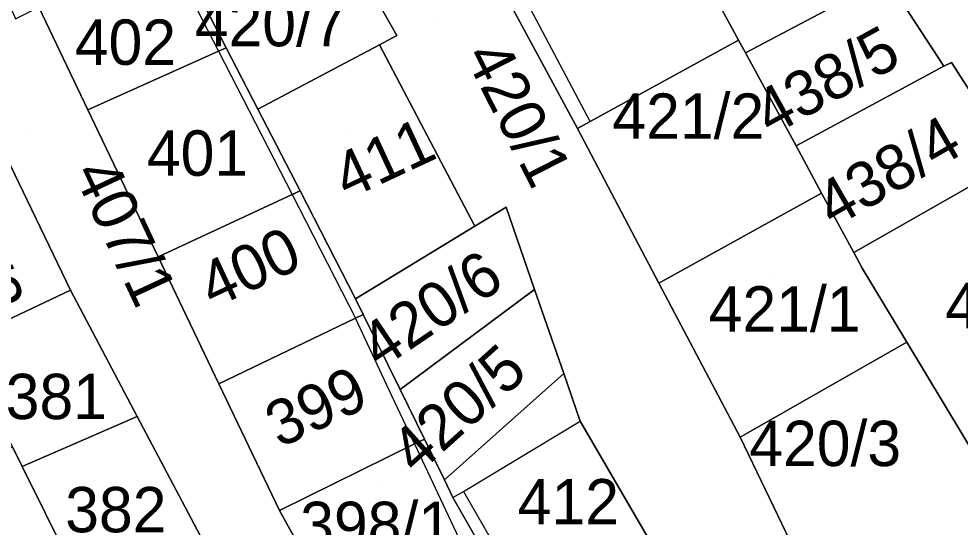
# Model space of a CAD drawing. Extents: x -263943 to -261149, y -1236934 to -1230686.
# Drawn here: x -262825.9 to -262784.4, y -1235549.93 to -1235527.52 of the extents above; entities that cross this region are included whole.
import ezdxf

# ---------------------------------------------------------------- set-up
doc = ezdxf.new("R2010")
doc.units = 0
for name, color, linetype in [('body_kn', 7, 'Continuous'), ('kladpar_druhypozemkov', 7, 'Continuous'), ('kladpar_hranice', 7, 'Continuous'), ('kladpar_parcelnecisla', 7, 'Continuous'), ('kladpar_plochy', 7, 'Continuous'), ('zappar_hrandruhpozemk', 7, 'Continuous')]:
    doc.layers.add(name, color=color, linetype=linetype)

msp = doc.modelspace()

# ---------------------------------------------------------------- linework, layer by layer
at = {"layer": 'body_kn'}
for p, q in [((-262809.23, -1235528.25), (-262809.23, -1235528.25)), ((-262794.17, -1235528.46), (-262794.17, -1235528.46)), ((-262794.17, -1235528.46), (-262794.17, -1235528.46)), ((-262816.75, -1235528.8), (-262816.75, -1235528.8)), ((-262816.75, -1235528.8), (-262816.75, -1235528.8)), ((-262810, -1235528.66), (-262810, -1235528.66)), ((-262817.1, -1235528.95), (-262817.1, -1235528.95)), ((-262817.1, -1235528.95), (-262817.1, -1235528.95)), ((-262793.87, -1235529.02), (-262793.87, -1235529.02)), ((-262793.87, -1235529.02), (-262793.87, -1235529.02)), ((-262785.12, -1235529.61), (-262785.12, -1235529.61)), ((-262784.78, -1235529.44), (-262784.78, -1235529.44)), ((-262822.86, -1235531.54), (-262822.86, -1235531.54)), ((-262815.36, -1235531.5), (-262815.36, -1235531.5)), ((-262815.36, -1235531.5), (-262815.36, -1235531.5)), ((-262800.71, -1235532.04), (-262800.71, -1235532.04)), ((-262800.71, -1235532.04), (-262800.71, -1235532.04)), ((-262801.27, -1235532.35), (-262801.27, -1235532.35)), ((-262791.64, -1235533.12), (-262791.64, -1235533.12)), ((-262813.5, -1235535.11), (-262813.5, -1235535.11)), ((-262813.5, -1235535.11), (-262813.5, -1235535.11)), ((-262813.85, -1235535.27), (-262813.85, -1235535.27)), ((-262813.85, -1235535.27), (-262813.85, -1235535.27)), ((-262790.51, -1235535.21), (-262790.51, -1235535.21)), ((-262790.51, -1235535.21), (-262790.51, -1235535.21)), ((-262804.42, -1235535.82), (-262804.42, -1235535.82)), ((-262805.8, -1235536.66), (-262805.8, -1235536.66)), ((-262789.09, -1235537.83), (-262789.09, -1235537.83)), ((-262789.09, -1235537.83), (-262789.09, -1235537.83)), ((-262819.76, -1235538.02), (-262819.76, -1235538.02)), ((-262819.76, -1235538.02), (-262819.76, -1235538.02)), ((-262788.72, -1235538.51), (-262788.72, -1235538.51)), ((-262797.68, -1235539.17), (-262797.68, -1235539.17)), ((-262823.62, -1235539.49), (-262823.62, -1235539.49)), ((-262823.62, -1235539.49), (-262823.62, -1235539.49)), ((-262803.16, -1235539.45), (-262803.16, -1235539.45)), ((-262811.06, -1235539.87), (-262811.06, -1235539.87)), ((-262811.06, -1235540.72), (-262811.06, -1235540.72)), ((-262810.72, -1235540.56), (-262810.72, -1235540.56)), ((-262786.76, -1235541.77), (-262786.76, -1235541.77)), ((-262786.76, -1235541.77), (-262786.76, -1235541.77)), ((-262801.88, -1235543.16), (-262801.88, -1235543.16)), ((-262817.08, -1235543.62), (-262817.08, -1235543.62)), ((-262817.08, -1235543.62), (-262817.08, -1235543.62)), ((-262809.45, -1235544.14), (-262809.45, -1235544.14)), ((-262809.09, -1235543.87), (-262809.09, -1235543.87)), ((-262809.09, -1235543.87), (-262809.09, -1235543.87)), ((-262820.68, -1235545.05), (-262820.68, -1235545.05)), ((-262801.15, -1235545.26), (-262801.15, -1235545.26)), ((-262808.45, -1235546.26), (-262808.45, -1235546.26)), ((-262808.45, -1235546.26), (-262808.45, -1235546.26)), ((-262808.02, -1235546.05), (-262808.02, -1235546.05)), ((-262808.02, -1235546.05), (-262808.02, -1235546.05)), ((-262794.1, -1235545.96), (-262794.1, -1235545.96)), ((-262794.1, -1235545.96), (-262794.1, -1235545.96)), ((-262825.75, -1235547.26), (-262825.75, -1235547.26)), ((-262825.75, -1235547.26), (-262825.75, -1235547.26)), ((-262807.14, -1235547.85), (-262807.14, -1235547.85)), ((-262806.3, -1235548.36), (-262806.3, -1235548.36)), ((-262806.76, -1235548.63), (-262806.76, -1235548.63)), ((-262806.76, -1235548.63), (-262806.76, -1235548.63)), ((-262814.41, -1235549.2), (-262814.41, -1235549.2))]:
    msp.add_line(p, q, dxfattribs=at)
at = {"layer": 'kladpar_druhypozemkov'}
for p, q in [((-262807.58, -1235527.61), (-262807.58, -1235527.61)), ((-262820.99, -1235527.79), (-262820.99, -1235527.79)), ((-262789.73, -1235528.96), (-262789.73, -1235528.96)), ((-262795.58, -1235530.76), (-262795.58, -1235530.76)), ((-262825.38, -1235532.61), (-262825.38, -1235532.61)), ((-262811.33, -1235532.46), (-262811.33, -1235532.46)), ((-262818.41, -1235532.88), (-262818.41, -1235532.88)), ((-262787.18, -1235532.91), (-262787.18, -1235532.91)), ((-262815.88, -1235537.41), (-262815.88, -1235537.41)), ((-262807.38, -1235539.21), (-262807.38, -1235539.21)), ((-262792.68, -1235539.01), (-262792.68, -1235539.01)), ((-262813.13, -1235543.36), (-262813.13, -1235543.36)), ((-262806.08, -1235543.26), (-262806.08, -1235543.26)), ((-262824.81, -1235543.44), (-262824.81, -1235543.44)), ((-262788.92, -1235545.58), (-262788.92, -1235545.58)), ((-262802.98, -1235547.91), (-262802.98, -1235547.91)), ((-262821.68, -1235548.16), (-262821.68, -1235548.16)), ((-262810.03, -1235548.16), (-262810.03, -1235548.16))]:
    msp.add_line(p, q, dxfattribs=at)
at = {"layer": 'kladpar_hranice'}
for points in [[(-262822.49, -1235494.36), (-262816.28, -1235505.9), (-262812.53, -1235512.87), (-262807.92, -1235520.02), (-262804.7, -1235526), (-262801.27, -1235532.35), (-262797.68, -1235539.17), (-262794.1, -1235545.96)], [(-262798.08, -1235550.53), (-262801.15, -1235545.26), (-262801.88, -1235543.16), (-262803.16, -1235539.45), (-262804.42, -1235535.82), (-262805.8, -1235536.66), (-262810, -1235528.66), (-262809.23, -1235528.25), (-262812.49, -1235522.5), (-262816.6, -1235515.24), (-262816.31, -1235515.07), (-262818.35, -1235510.62), (-262820.36, -1235506.23), (-262819.84, -1235505.98), (-262820.85, -1235504.02), (-262821.26, -1235504.26), (-262825.17, -1235495.71)], [(-262766.8, -1235557.08), (-262775.59, -1235545), (-262782, -1235533.78), (-262784.78, -1235529.44), (-262785.12, -1235529.61), (-262787.65, -1235525.73), (-262791.1, -1235520.43), (-262790.43, -1235520.08), (-262794.06, -1235514.81), (-262794.17, -1235514.88), (-262796.38, -1235510.8), (-262799.41, -1235505.23), (-262801.45, -1235501.48), (-262803.84, -1235497.09)], [(-262799.94, -1235584.13), (-262802.05, -1235579.51), (-262804.14, -1235574.94), (-262807.52, -1235567.56), (-262817.64, -1235550.8), (-262820.68, -1235545.05), (-262823.62, -1235539.49), (-262826.64, -1235533.19), (-262828.77, -1235528.74), (-262832.73, -1235520.49), (-262836.42, -1235512.8), (-262837.02, -1235513.05), (-262839, -1235508.87), (-262840.95, -1235504.75), (-262841.65, -1235503.27), (-262837.57, -1235501.93), (-262831.03, -1235498.65)], [(-262830.34, -1235500.17), (-262835.79, -1235502.34), (-262836.89, -1235502.78), (-262834.96, -1235507.19), (-262833.74, -1235509.98), (-262833.04, -1235511.56), (-262832.13, -1235513.64), (-262831.8, -1235514.37), (-262831.58, -1235514.88), (-262829.62, -1235519.34), (-262826.04, -1235527.52), (-262825.02, -1235527.01), (-262822.86, -1235531.54), (-262819.76, -1235538.02), (-262817.08, -1235543.62), (-262814.41, -1235549.2), (-262810.78, -1235555.75)], [(-262794.17, -1235528.46), (-262796.89, -1235523.44), (-262791.1, -1235520.43), (-262787.65, -1235525.73), (-262793.87, -1235529.02), (-262794.17, -1235528.46)], [(-262800.71, -1235532.04), (-262801.27, -1235532.35), (-262804.7, -1235526), (-262804.09, -1235525.67), (-262797.57, -1235522.18), (-262796.89, -1235523.44), (-262794.17, -1235528.46), (-262800.71, -1235532.04)], [(-262815.36, -1235531.5), (-262816.75, -1235528.8), (-262818.5, -1235525.39), (-262812.49, -1235522.5), (-262809.23, -1235528.25), (-262810, -1235528.66), (-262815.36, -1235531.5)], [(-262816.75, -1235528.8), (-262817.1, -1235528.95), (-262822.86, -1235531.54), (-262825.02, -1235527.01), (-262819.29, -1235524.68), (-262818.94, -1235524.54), (-262818.5, -1235525.39), (-262816.75, -1235528.8)], [(-262793.87, -1235529.02), (-262787.65, -1235525.73), (-262785.12, -1235529.61), (-262791.64, -1235533.12), (-262793.87, -1235529.02)], [(-262790.51, -1235535.21), (-262797.68, -1235539.17), (-262801.27, -1235532.35), (-262800.71, -1235532.04), (-262794.17, -1235528.46), (-262793.87, -1235529.02), (-262791.64, -1235533.12), (-262790.51, -1235535.21)], [(-262813.5, -1235535.11), (-262813.85, -1235535.27), (-262819.76, -1235538.02), (-262822.86, -1235531.54), (-262817.1, -1235528.95), (-262816.75, -1235528.8), (-262815.36, -1235531.5), (-262813.5, -1235535.11)], [(-262813.5, -1235535.11), (-262815.36, -1235531.5), (-262810, -1235528.66), (-262805.8, -1235536.66), (-262811.06, -1235539.87), (-262813.5, -1235535.11)], [(-262789.09, -1235537.83), (-262790.51, -1235535.21), (-262791.64, -1235533.12), (-262785.12, -1235529.61), (-262784.78, -1235529.44), (-262782, -1235533.78), (-262789.09, -1235537.83)], [(-262823.62, -1235539.49), (-262828.47, -1235541.77), (-262829.43, -1235539.83), (-262831.51, -1235535.65), (-262826.64, -1235533.19), (-262823.62, -1235539.49)], [(-262786.76, -1235541.77), (-262788.72, -1235538.51), (-262789.09, -1235537.83), (-262782, -1235533.78), (-262775.59, -1235545), (-262782.6, -1235548.69), (-262786.76, -1235541.77)], [(-262819.76, -1235538.02), (-262813.85, -1235535.27), (-262813.5, -1235535.11), (-262811.06, -1235539.87), (-262810.72, -1235540.56), (-262811.06, -1235540.72), (-262817.08, -1235543.62), (-262819.76, -1235538.02)], [(-262786.76, -1235541.77), (-262794.1, -1235545.96), (-262797.68, -1235539.17), (-262790.51, -1235535.21), (-262789.09, -1235537.83), (-262788.72, -1235538.51), (-262786.76, -1235541.77)], [(-262809.09, -1235543.87), (-262810.72, -1235540.56), (-262811.06, -1235539.87), (-262805.8, -1235536.66), (-262804.42, -1235535.82), (-262803.16, -1235539.45), (-262809.09, -1235543.87)], [(-262828.47, -1235541.77), (-262823.62, -1235539.49), (-262820.68, -1235545.05), (-262825.75, -1235547.26), (-262826.18, -1235546.39), (-262828.47, -1235541.77)], [(-262808.02, -1235546.05), (-262809.09, -1235543.87), (-262803.16, -1235539.45), (-262801.88, -1235543.16), (-262807.14, -1235547.85), (-262808.02, -1235546.05)], [(-262817.08, -1235543.62), (-262811.06, -1235540.72), (-262810.72, -1235540.56), (-262809.09, -1235543.87), (-262808.02, -1235546.05), (-262808.45, -1235546.26), (-262814.41, -1235549.2), (-262817.08, -1235543.62)], [(-262790.06, -1235554.37), (-262794.1, -1235545.96), (-262786.76, -1235541.77), (-262782.6, -1235548.69), (-262781.74, -1235550.12), (-262790.06, -1235554.37)], [(-262803.34, -1235553.46), (-262803.84, -1235553.74), (-262806.76, -1235548.63), (-262807.14, -1235547.85), (-262801.88, -1235543.16), (-262801.15, -1235545.26), (-262798.08, -1235550.53), (-262803.34, -1235553.46)], [(-262825.75, -1235547.26), (-262820.68, -1235545.05), (-262817.64, -1235550.8), (-262822.68, -1235553.45), (-262825.75, -1235547.26)], [(-262803.84, -1235553.74), (-262802.34, -1235556.37), (-262808.31, -1235560.01), (-262810.78, -1235555.75), (-262814.41, -1235549.2), (-262808.45, -1235546.26), (-262808.02, -1235546.05), (-262807.14, -1235547.85), (-262806.76, -1235548.63), (-262803.84, -1235553.74)], [(-262794.1, -1235545.96), (-262790.06, -1235554.37)], [(-262822.49, -1235553.84), (-262820.81, -1235557.33), (-262826.25, -1235560.2), (-262831.9, -1235549.14), (-262826.18, -1235546.39), (-262825.75, -1235547.26), (-262822.68, -1235553.45), (-262822.49, -1235553.84)]]:
    msp.add_lwpolyline(points, dxfattribs=at)
at = {"layer": 'kladpar_plochy'}
for points in [[(-262822.49, -1235494.36), (-262816.28, -1235505.9), (-262812.53, -1235512.87), (-262807.92, -1235520.02), (-262804.7, -1235526), (-262801.27, -1235532.35), (-262797.68, -1235539.17), (-262794.1, -1235545.96), (-262790.06, -1235554.37)], [(-262798.08, -1235550.53), (-262801.15, -1235545.26), (-262801.88, -1235543.16), (-262803.16, -1235539.45), (-262804.42, -1235535.82), (-262805.8, -1235536.66), (-262810, -1235528.66), (-262809.23, -1235528.25), (-262812.49, -1235522.5), (-262816.6, -1235515.24), (-262816.31, -1235515.07), (-262818.35, -1235510.62), (-262820.36, -1235506.23), (-262819.84, -1235505.98), (-262820.85, -1235504.02), (-262821.26, -1235504.26), (-262825.17, -1235495.71)], [(-262766.8, -1235557.08), (-262775.59, -1235545), (-262782, -1235533.78), (-262784.78, -1235529.44), (-262785.12, -1235529.61), (-262787.65, -1235525.73), (-262791.1, -1235520.43), (-262790.43, -1235520.08), (-262794.06, -1235514.81), (-262794.17, -1235514.88), (-262796.38, -1235510.8), (-262799.41, -1235505.23), (-262801.45, -1235501.48), (-262803.84, -1235497.09)], [(-262799.94, -1235584.13), (-262802.05, -1235579.51), (-262804.14, -1235574.94), (-262807.52, -1235567.56), (-262817.64, -1235550.8), (-262820.68, -1235545.05), (-262823.62, -1235539.49), (-262826.64, -1235533.19), (-262828.77, -1235528.74), (-262832.73, -1235520.49), (-262836.42, -1235512.8), (-262837.02, -1235513.05), (-262839, -1235508.87), (-262840.95, -1235504.75), (-262841.65, -1235503.27), (-262837.57, -1235501.93), (-262831.03, -1235498.65)], [(-262830.34, -1235500.17), (-262835.79, -1235502.34), (-262836.89, -1235502.78), (-262834.96, -1235507.19), (-262833.74, -1235509.98), (-262833.04, -1235511.56), (-262832.13, -1235513.64), (-262831.8, -1235514.37), (-262831.58, -1235514.88), (-262829.62, -1235519.34), (-262826.04, -1235527.52), (-262825.02, -1235527.01), (-262822.86, -1235531.54), (-262819.76, -1235538.02), (-262817.08, -1235543.62), (-262814.41, -1235549.2), (-262810.78, -1235555.75), (-262808.31, -1235560.01), (-262804.85, -1235565.99), (-262800.74, -1235573.1), (-262793.63, -1235581.69), (-262796.89, -1235583.74)]]:
    msp.add_lwpolyline(points, dxfattribs=at)
for points in [[(-262794.17, -1235528.46), (-262796.89, -1235523.44), (-262791.1, -1235520.43), (-262787.65, -1235525.73), (-262793.87, -1235529.02)], [(-262800.71, -1235532.04), (-262801.27, -1235532.35), (-262804.7, -1235526), (-262804.09, -1235525.67), (-262797.57, -1235522.18), (-262796.89, -1235523.44), (-262794.17, -1235528.46)], [(-262815.36, -1235531.5), (-262816.75, -1235528.8), (-262818.5, -1235525.39), (-262812.49, -1235522.5), (-262809.23, -1235528.25), (-262810, -1235528.66)], [(-262816.75, -1235528.8), (-262817.1, -1235528.95), (-262822.86, -1235531.54), (-262825.02, -1235527.01), (-262819.29, -1235524.68), (-262818.94, -1235524.54), (-262818.5, -1235525.39)], [(-262793.87, -1235529.02), (-262787.65, -1235525.73), (-262785.12, -1235529.61), (-262791.64, -1235533.12)], [(-262790.51, -1235535.21), (-262797.68, -1235539.17), (-262801.27, -1235532.35), (-262800.71, -1235532.04), (-262794.17, -1235528.46), (-262793.87, -1235529.02), (-262791.64, -1235533.12)], [(-262813.5, -1235535.11), (-262813.85, -1235535.27), (-262819.76, -1235538.02), (-262822.86, -1235531.54), (-262817.1, -1235528.95), (-262816.75, -1235528.8), (-262815.36, -1235531.5)], [(-262813.5, -1235535.11), (-262815.36, -1235531.5), (-262810, -1235528.66), (-262805.8, -1235536.66), (-262811.06, -1235539.87)], [(-262789.09, -1235537.83), (-262790.51, -1235535.21), (-262791.64, -1235533.12), (-262785.12, -1235529.61), (-262784.78, -1235529.44), (-262782, -1235533.78)], [(-262823.62, -1235539.49), (-262828.47, -1235541.77), (-262829.43, -1235539.83), (-262831.51, -1235535.65), (-262826.64, -1235533.19)], [(-262786.76, -1235541.77), (-262788.72, -1235538.51), (-262789.09, -1235537.83), (-262782, -1235533.78), (-262775.59, -1235545), (-262782.6, -1235548.69)], [(-262819.76, -1235538.02), (-262813.85, -1235535.27), (-262813.5, -1235535.11), (-262811.06, -1235539.87), (-262810.72, -1235540.56), (-262811.06, -1235540.72), (-262817.08, -1235543.62)], [(-262786.76, -1235541.77), (-262794.1, -1235545.96), (-262797.68, -1235539.17), (-262790.51, -1235535.21), (-262789.09, -1235537.83), (-262788.72, -1235538.51)], [(-262809.09, -1235543.87), (-262810.72, -1235540.56), (-262811.06, -1235539.87), (-262805.8, -1235536.66), (-262804.42, -1235535.82), (-262803.16, -1235539.45)], [(-262828.47, -1235541.77), (-262823.62, -1235539.49), (-262820.68, -1235545.05), (-262825.75, -1235547.26), (-262826.18, -1235546.39)], [(-262808.02, -1235546.05), (-262809.09, -1235543.87), (-262803.16, -1235539.45), (-262801.88, -1235543.16), (-262807.14, -1235547.85)], [(-262817.08, -1235543.62), (-262811.06, -1235540.72), (-262810.72, -1235540.56), (-262809.09, -1235543.87), (-262808.02, -1235546.05), (-262808.45, -1235546.26), (-262814.41, -1235549.2)], [(-262790.06, -1235554.37), (-262794.1, -1235545.96), (-262786.76, -1235541.77), (-262782.6, -1235548.69), (-262781.74, -1235550.12)], [(-262803.34, -1235553.46), (-262803.84, -1235553.74), (-262806.76, -1235548.63), (-262807.14, -1235547.85), (-262801.88, -1235543.16), (-262801.15, -1235545.26), (-262798.08, -1235550.53)], [(-262825.75, -1235547.26), (-262820.68, -1235545.05), (-262817.64, -1235550.8), (-262822.68, -1235553.45)], [(-262803.84, -1235553.74), (-262802.34, -1235556.37), (-262808.31, -1235560.01), (-262810.78, -1235555.75), (-262814.41, -1235549.2), (-262808.45, -1235546.26), (-262808.02, -1235546.05), (-262807.14, -1235547.85), (-262806.76, -1235548.63)], [(-262822.49, -1235553.84), (-262820.81, -1235557.33), (-262826.25, -1235560.2), (-262831.9, -1235549.14), (-262826.18, -1235546.39), (-262825.75, -1235547.26), (-262822.68, -1235553.45)]]:
    msp.add_lwpolyline(points, close=True, dxfattribs=at)
at = {"layer": 'zappar_hrandruhpozemk'}
for p, q in [((-262819.29, -1235524.68), (-262817.1, -1235528.95)), ((-262800.71, -1235532.04), (-262804.09, -1235525.67)), ((-262817.1, -1235528.95), (-262813.85, -1235535.27)), ((-262813.85, -1235535.27), (-262811.06, -1235540.72)), ((-262809.45, -1235544.14), (-262811.06, -1235540.72)), ((-262808.45, -1235546.26), (-262809.45, -1235544.14)), ((-262806.3, -1235548.36), (-262801.15, -1235545.26)), ((-262808.45, -1235546.26), (-262805.34, -1235552.88)), ((-262806.76, -1235548.63), (-262806.3, -1235548.36)), ((-262806.3, -1235548.36), (-262803.34, -1235553.46))]:
    msp.add_line(p, q, dxfattribs=at)

# ---------------------------------------------------------------- texts
at = {"layer": 'kladpar_parcelnecisla'}
for s, p in [('420/7', (-262818.14, -1235528.73)), ('402', (-262823.427, -1235529.55)), ('421/2', (-262799.733, -1235532.81)), ('401', (-262820.251, -1235534.44)), ('421/1', (-262795.487, -1235541.31)), ('430', (-262785.063, -1235541.16)), ('381', (-262826.473, -1235545.17)), ('420/3', (-262793.7, -1235547.24)), ('412', (-262803.906, -1235549.81)), ('382', (-262823.85, -1235550.16)), ('398/1', (-262813.493, -1235550.81))]:
    msp.add_text(s, height=2, dxfattribs=at).set_placement(p)
for s, rotation, p in [('438/5', 29, (-262792.753, -1235532.724)), ('420/1', 297, (-262806.272, -1235529.155)), ('411', 25, (-262811.419, -1235535.512)), ('438/4', 30, (-262789.994, -1235536.772)), ('407/1', 295, (-262823.514, -1235534.307)), ('407/2', 295, (-262830.203, -1235534.708)), ('400', 25, (-262817.338, -1235540.315)), ('420/6', 34, (-262809.957, -1235543.014)), ('420/5', 42, (-262808.361, -1235547.682)), ('399', 25, (-262814.404, -1235546.461))]:
    msp.add_text(s, height=2, rotation=rotation, dxfattribs=at).set_placement(p)

doc.saveas('drawing.dxf')
